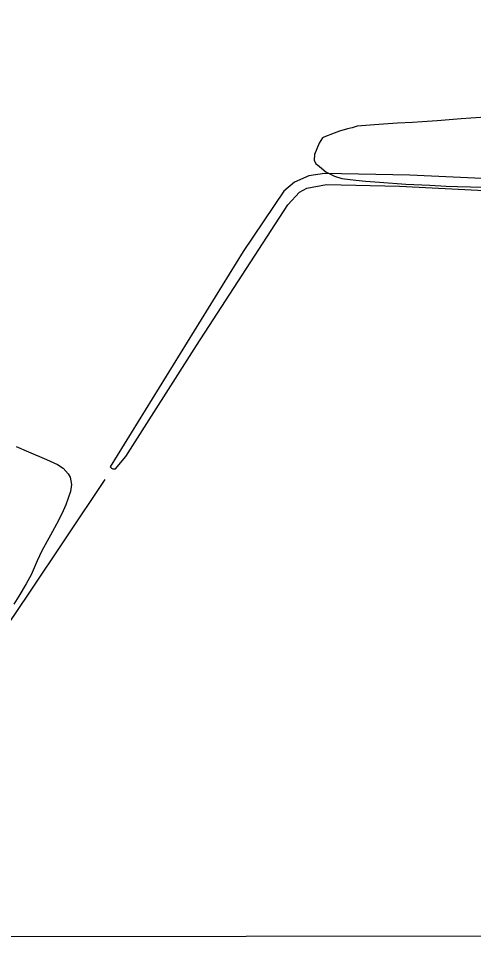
# Model space of a CAD drawing. Extents: x 3324104 to 3361979, y 612876 to 638273.
# Drawn here: x 3341358 to 3341993, y 618257 to 619560 of the extents above; entities that cross this region are included whole.
import ezdxf

# ---------------------------------------------------------------- set-up
doc = ezdxf.new("R2010")
doc.units = 0
for name, color, linetype in [('V-GRID-FRAM', 7, 'Continuous'), ('V-SITE-VEGE', 7, 'Continuous'), ('V-TOPO-SHOR', 7, 'Continuous')]:
    doc.layers.add(name, color=color, linetype=linetype)

msp = doc.modelspace()

# ---------------------------------------------------------------- linework, layer by layer
at = {"layer": 'V-GRID-FRAM'}
msp.add_lwpolyline([(3328194.1, 636440.7), (3359767.9, 636495.9), (3359807.6, 618312.1), (3328217.9, 618256.9), (3328194.1, 636440.7)], dxfattribs=at)
at = {"layer": 'V-SITE-VEGE'}
for p, q in [((3341848.7, 619411.5), (3341830.2, 619409.9)), ((3341860.4, 619412), (3341848.7, 619411.5)), ((3341873.8, 619413.2), (3341860.4, 619412)), ((3341886.5, 619414), (3341873.8, 619413.2)), ((3341907.6, 619414.9), (3341886.5, 619414)), ((3341921, 619416.1), (3341907.6, 619414.9)), ((3341941.8, 619417.3), (3341921, 619416.1)), ((3341975.5, 619420.1), (3341941.8, 619417.3)), ((3341989, 619421), (3341975.5, 619420.1)), ((3342009.3, 619422.6), (3341989, 619421)), ((3341798.3, 619400.2), (3341783.8, 619394.6)), ((3341805.5, 619402.8), (3341798.3, 619400.2)), ((3341816.8, 619406.2), (3341805.5, 619402.8)), ((3341823.3, 619407.7), (3341816.8, 619406.2)), ((3341830.2, 619409.9), (3341823.3, 619407.7)), ((3341777.3, 619386.2), (3341770.9, 619370.2)), ((3341782, 619393.5), (3341777.3, 619386.2)), ((3341783.8, 619394.6), (3341782, 619393.5)), ((3341770.9, 619370.2), (3341770.2, 619362.5)), ((3341770.2, 619362.5), (3341772.5, 619357.4)), ((3341772.5, 619357.4), (3341775, 619356)), ((3341775, 619356), (3341780.5, 619351.3)), ((3341780.5, 619351.3), (3341786.7, 619346.3)), ((3341786.7, 619346.3), (3341798.8, 619340.2)), ((3341798.8, 619340.2), (3341809, 619337)), ((3341809, 619337), (3341828.6, 619334.6)), ((3341828.6, 619334.6), (3341842.1, 619333.3)), ((3341842.1, 619333.3), (3341861.7, 619332)), ((3341861.7, 619332), (3341898.5, 619329)), ((3341898.5, 619329), (3341931.9, 619327.5)), ((3341931.9, 619327.5), (3341954.5, 619326.5)), ((3341954.5, 619326.5), (3341970.5, 619325.6)), ((3341970.5, 619325.6), (3342006.5, 619324.8)), ((3341354.2, 618963.2), (3341371.7, 618956.1)), ((3341371.7, 618956.1), (3341396.9, 618945.4)), ((3341396.9, 618945.4), (3341411.9, 618938.2)), ((3341411.9, 618938.2), (3341419.9, 618933.2)), ((3341419.9, 618933.2), (3341426.9, 618925.2)), ((3341426.9, 618925.2), (3341429.5, 618920.5)), ((3341429.5, 618920.5), (3341431.7, 618910.4)), ((3341431.7, 618910.4), (3341430.3, 618900.6)), ((3341430.3, 618900.6), (3341423.6, 618882.3)), ((3341423.6, 618882.3), (3341418.2, 618869.6)), ((3341418.2, 618869.6), (3341410.7, 618855)), ((3341410.7, 618855), (3341402.1, 618839.6)), ((3341402.1, 618839.6), (3341390.3, 618818.1)), ((3341390.3, 618818.1), (3341383.8, 618803.8)), ((3341383.8, 618803.8), (3341375.3, 618784.5)), ((3341368.5, 618772.1), (3341358.1, 618754.6)), ((3341375.3, 618784.5), (3341368.5, 618772.1)), ((3341358.1, 618754.6), (3341350.9, 618743.6))]:
    msp.add_line(p, q, dxfattribs=at)
at = {"layer": 'V-TOPO-SHOR'}
for points in [[(3342186.4, 619328.8), (3341903.7, 619341.8), (3341784.7, 619343.7), (3341762.9, 619340.6), (3341743, 619331.9), (3341727.9, 619319.4), (3341671.4, 619235.2), (3341485.5, 618935), (3341487.4, 618933.1), (3341489.3, 618932.2), (3341493.1, 618932.2), (3341507.2, 618949.5), (3341605.9, 619104.4), (3341733.7, 619300.4), (3341749.8, 619317.7), (3341760.2, 619323.5), (3341787.7, 619328.5), (3341889.5, 619326.4), (3342226.5, 619309.1)], [(3341052.8, 618279.3), (3341056.6, 618285), (3341227.7, 618545.2), (3341371.6, 618757.6), (3341478.8, 618917.3)]]:
    msp.add_lwpolyline(points, dxfattribs=at)

doc.saveas('drawing.dxf')
